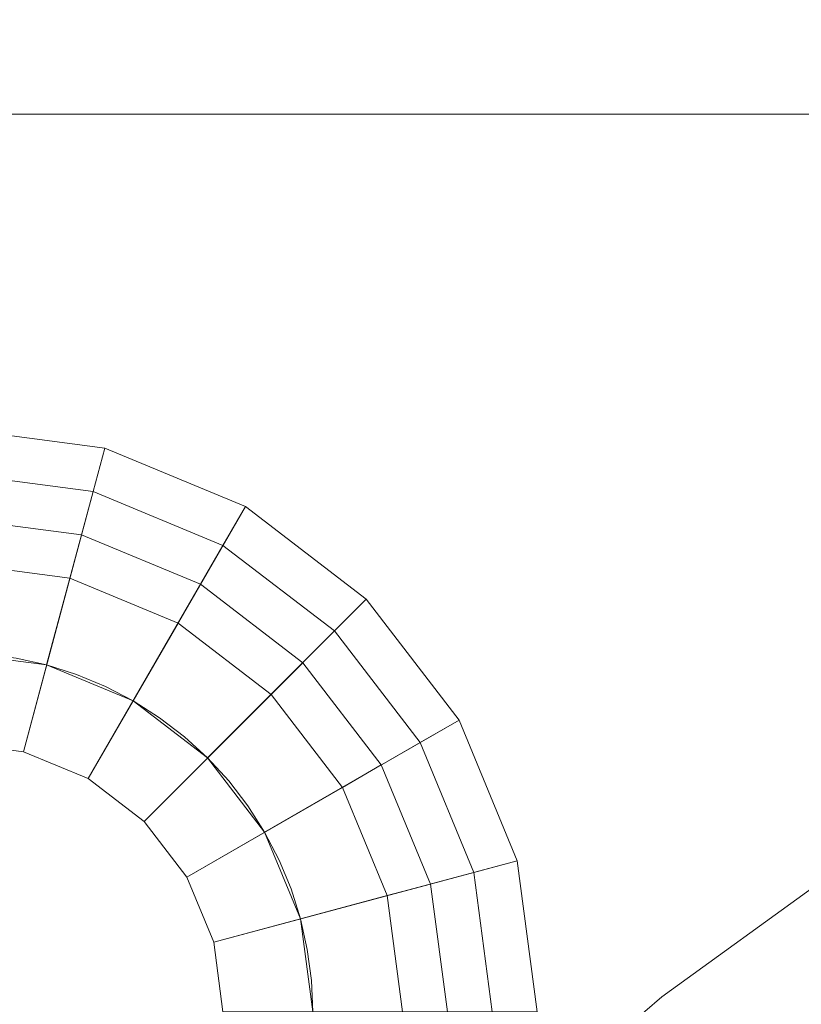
# Model space of a CAD drawing. Header units: inches. Extents: x -412 to -304, y -62 to 18.
# Tile 288 of 656: x -359.756 to -359.414, y -29.161 to -28.729. Entities that reach past the tile are written whole.
import ezdxf

# ---------------------------------------------------------------- set-up
doc = ezdxf.new("R2010")
doc.units = ezdxf.units.IN
doc.header["$LTSCALE"] = 32
doc.header["$MEASUREMENT"] = 0
doc.linetypes.add('Dash Style-1', pattern=[0.083328, 0.041656, -0.041672])
for name, color, linetype, lineweight in [('Black', 7, 'Continuous', 18), ('DashLineFill', 7, 'Dash Style-1', 13), ('Drawing', 7, 'Continuous', 18), ('Metal_HtAdjMech', 7, 'Continuous', 18), ('None', 7, 'Continuous', 18), ('SolidLine', 7, 'Continuous', 15), ('Wood_1-H', 7, 'Continuous', 13)]:
    doc.layers.add(name, color=color, linetype=linetype, lineweight=lineweight)

# ---------------------------------------------------------------- blocks, each defined once
blk = doc.blocks.new('Group-20')
at = {"layer": 'Black'}
for points in [[(-34.54794, 16.53613, 28.9791), (34.54794, 16.53613, 28.9791), (34.54794, -16.53613, 28.9791), (-34.54794, -16.53613, 28.9791)], [(-34.54794, 16.53613, 27.70079), (34.54794, 16.53613, 27.70079), (34.54794, -16.53613, 27.70079), (-34.54794, -16.53613, 27.70079)]]:
    blk.add_3dface(points, dxfattribs=at)
at = {"layer": 'Wood_1-H'}
for points in [[(-35.96494, 17.95313, 28.99879), (35.96494, 17.95313, 28.99879), (35.96494, -17.95313, 28.99879), (-35.96494, -17.95313, 28.99879)], [(-35.96494, 17.95313, 28.9791), (35.96494, 17.95313, 28.9791), (35.96494, -17.95313, 28.9791), (-35.96494, -17.95313, 28.9791)]]:
    blk.add_3dface(points, dxfattribs=at)
blk = doc.blocks.new('MpHtAdjTrough-1095 (3D)')
at = {"layer": 'Black'}
for points in [[(-17.3622, -4.05467, -1.5537), (17.3622, -4.05467, -1.5537), (17.3622, 2.5995, -3.97562), (-17.3622, 2.5995, -3.97562)], [(-17.3622, 2.59168, -4.03646), (17.3622, 2.59168, -4.03646), (17.3622, -4.07513, -1.60994), (-17.3622, -4.07513, -1.60994)]]:
    blk.add_3dface(points, dxfattribs=at)
blk = doc.blocks.new('MPHtAdj-PowerUnit (3D)')
at = {"layer": 'Metal_HtAdjMech'}
for points, invisible_edges in [([(-8.13958, -0.22419, -0.15748), (-17.95135, -1.33174, -0.15748), (-17.90046, -1.402, -0.15748), (-17.84401, -1.46787, -0.15748)], 9), ([(-17.84401, -1.46787, -0.36444), (-17.90046, -1.402, -0.35736), (-17.90701, -0.98782, -0.35654), (-17.85386, -0.97358, -0.3632)], 10), ([(-17.90701, -0.98782, -0.35654), (-17.90046, -1.402, -0.35736), (-17.95135, -1.33174, -0.35098), (-17.99634, -1.25757, -0.34533)], 9), ([(-17.90046, -1.402, -0.35736), (-17.90046, -1.402, -0.15748), (-17.95135, -1.33174, -0.15748), (-17.95135, -1.33174, -0.35098)], 5), ([(-17.84401, -1.46787, -0.36444), (-17.84401, -1.46787, -0.15748), (-17.90046, -1.402, -0.15748), (-17.90046, -1.402, -0.35736)], 5)]:
    blk.add_3dface(points, dxfattribs=dict(at, invisible_edges=invisible_edges))
blk = doc.blocks.new('TEK04-FrameB (3D)')
at = {"layer": 'Black'}
for points in [[(19.54724, -0.88583, 11.45669), (19.54054, -0.93678, 11.45669), (19.46448, -0.9164, 11.45669), (19.4685, -0.88583, 11.45669)], [(19.4685, -0.88583, 11.69291), (19.46448, -0.9164, 11.69291), (19.57857, -0.94697, 11.69291), (19.58661, -0.88583, 11.69291)], [(19.4685, -0.88583, 11.45669), (19.46448, -0.9164, 11.45669), (19.46448, -0.9164, 11.69291), (19.4685, -0.88583, 11.69291)], [(19.50787, -0.88583, 11.53543), (19.50251, -0.92659, 11.53543), (19.55955, -0.94187, 11.53543), (19.56693, -0.88583, 11.53543)], [(19.50787, -0.88583, 11.61417), (19.50251, -0.92659, 11.61417), (19.50251, -0.92659, 11.53543), (19.50787, -0.88583, 11.53543)], [(19.6063, -0.88583, 11.61417), (19.59758, -0.95206, 11.61417), (19.50251, -0.92659, 11.61417), (19.50787, -0.88583, 11.61417)], [(19.56693, -0.88583, 11.47638), (19.55955, -0.94187, 11.47638), (19.54054, -0.93678, 11.45669), (19.54724, -0.88583, 11.45669)], [(19.56693, -0.88583, 11.53543), (19.55955, -0.94187, 11.53543), (19.55955, -0.94187, 11.47638), (19.56693, -0.88583, 11.47638)], [(19.58661, -0.88583, 11.69291), (19.57857, -0.94697, 11.69291), (19.59758, -0.95206, 11.67323), (19.6063, -0.88583, 11.67323)], [(19.6063, -0.88583, 11.67323), (19.59758, -0.95206, 11.67323), (19.59758, -0.95206, 11.61417), (19.6063, -0.88583, 11.61417)], [(19.54054, -0.93678, 11.45669), (19.52087, -0.98425, 11.45669), (19.45268, -0.94488, 11.45669), (19.46448, -0.9164, 11.45669)], [(19.46448, -0.9164, 11.69291), (19.45268, -0.94488, 11.69291), (19.55497, -1.00394, 11.69291), (19.57857, -0.94697, 11.69291)], [(19.46448, -0.9164, 11.45669), (19.45268, -0.94488, 11.45669), (19.45268, -0.94488, 11.69291), (19.46448, -0.9164, 11.69291)], [(19.50251, -0.92659, 11.53543), (19.48678, -0.96457, 11.53543), (19.53792, -0.99409, 11.53543), (19.55955, -0.94187, 11.53543)], [(19.50251, -0.92659, 11.61417), (19.48678, -0.96457, 11.61417), (19.48678, -0.96457, 11.53543), (19.50251, -0.92659, 11.53543)], [(19.59758, -0.95206, 11.61417), (19.57201, -1.01378, 11.61417), (19.48678, -0.96457, 11.61417), (19.50251, -0.92659, 11.61417)], [(19.55955, -0.94187, 11.47638), (19.53792, -0.99409, 11.47638), (19.52087, -0.98425, 11.45669), (19.54054, -0.93678, 11.45669)], [(19.52087, -0.98425, 11.45669), (19.48959, -1.02502, 11.45669), (19.43391, -0.96934, 11.45669), (19.45268, -0.94488, 11.45669)], [(19.45268, -0.94488, 11.69291), (19.43391, -0.96934, 11.69291), (19.51743, -1.05286, 11.69291), (19.55497, -1.00394, 11.69291)], [(19.45268, -0.94488, 11.45669), (19.43391, -0.96934, 11.45669), (19.43391, -0.96934, 11.69291), (19.45268, -0.94488, 11.69291)], [(19.55955, -0.94187, 11.53543), (19.53792, -0.99409, 11.53543), (19.53792, -0.99409, 11.47638), (19.55955, -0.94187, 11.47638)], [(19.57857, -0.94697, 11.69291), (19.55497, -1.00394, 11.69291), (19.57201, -1.01378, 11.67323), (19.59758, -0.95206, 11.67323)], [(19.59758, -0.95206, 11.67323), (19.57201, -1.01378, 11.67323), (19.57201, -1.01378, 11.61417), (19.59758, -0.95206, 11.61417)], [(19.48678, -0.96457, 11.53543), (19.46175, -0.99718, 11.53543), (19.50351, -1.03894, 11.53543), (19.53792, -0.99409, 11.53543)], [(19.48678, -0.96457, 11.61417), (19.46175, -0.99718, 11.61417), (19.46175, -0.99718, 11.53543), (19.48678, -0.96457, 11.53543)], [(19.57201, -1.01378, 11.61417), (19.53135, -1.06678, 11.61417), (19.46175, -0.99718, 11.61417), (19.48678, -0.96457, 11.61417)], [(19.48959, -1.02502, 11.45669), (19.44882, -1.0563, 11.45669), (19.40945, -0.98811, 11.45669), (19.43391, -0.96934, 11.45669)], [(19.43391, -0.96934, 11.69291), (19.40945, -0.98811, 11.69291), (19.4685, -1.0904, 11.69291), (19.51743, -1.05286, 11.69291)], [(19.43391, -0.96934, 11.45669), (19.40945, -0.98811, 11.45669), (19.40945, -0.98811, 11.69291), (19.43391, -0.96934, 11.69291)], [(19.53792, -0.99409, 11.47638), (19.50351, -1.03894, 11.47638), (19.48959, -1.02502, 11.45669), (19.52087, -0.98425, 11.45669)], [(19.44882, -1.0563, 11.45669), (19.40134, -1.07597, 11.45669), (19.38096, -0.99991, 11.45669), (19.40945, -0.98811, 11.45669)], [(19.40945, -0.98811, 11.69291), (19.38096, -0.99991, 11.69291), (19.41153, -1.114, 11.69291), (19.4685, -1.0904, 11.69291)], [(19.40945, -0.98811, 11.45669), (19.38096, -0.99991, 11.45669), (19.38096, -0.99991, 11.69291), (19.40945, -0.98811, 11.69291)], [(19.46175, -0.99718, 11.53543), (19.42913, -1.02221, 11.53543), (19.45866, -1.07335, 11.53543), (19.50351, -1.03894, 11.53543)], [(19.46175, -0.99718, 11.61417), (19.42913, -1.02221, 11.61417), (19.42913, -1.02221, 11.53543), (19.46175, -0.99718, 11.53543)], [(19.53135, -1.06678, 11.61417), (19.47835, -1.10745, 11.61417), (19.42913, -1.02221, 11.61417), (19.46175, -0.99718, 11.61417)], [(19.53792, -0.99409, 11.53543), (19.50351, -1.03894, 11.53543), (19.50351, -1.03894, 11.47638), (19.53792, -0.99409, 11.47638)], [(19.40134, -1.07597, 11.45669), (19.35039, -1.08268, 11.45669), (19.35039, -1.00394, 11.45669), (19.38096, -0.99991, 11.45669)], [(19.38096, -0.99991, 11.69291), (19.35039, -1.00394, 11.69291), (19.35039, -1.12205, 11.69291), (19.41153, -1.114, 11.69291)], [(19.38096, -0.99991, 11.45669), (19.35039, -1.00394, 11.45669), (19.35039, -1.00394, 11.69291), (19.38096, -0.99991, 11.69291)], [(19.55497, -1.00394, 11.69291), (19.51743, -1.05286, 11.69291), (19.53135, -1.06678, 11.67323), (19.57201, -1.01378, 11.67323)], [(19.57201, -1.01378, 11.67323), (19.53135, -1.06678, 11.67323), (19.53135, -1.06678, 11.61417), (19.57201, -1.01378, 11.61417)], [(19.42913, -1.02221, 11.53543), (19.39115, -1.03794, 11.53543), (19.40644, -1.09498, 11.53543), (19.45866, -1.07335, 11.53543)], [(19.42913, -1.02221, 11.61417), (19.39115, -1.03794, 11.61417), (19.39115, -1.03794, 11.53543), (19.42913, -1.02221, 11.53543)], [(19.47835, -1.10745, 11.61417), (19.41663, -1.13301, 11.61417), (19.39115, -1.03794, 11.61417), (19.42913, -1.02221, 11.61417)], [(19.50351, -1.03894, 11.47638), (19.45866, -1.07335, 11.47638), (19.44882, -1.0563, 11.45669), (19.48959, -1.02502, 11.45669)], [(19.39115, -1.03794, 11.53543), (19.35039, -1.04331, 11.53543), (19.35039, -1.10236, 11.53543), (19.40644, -1.09498, 11.53543)], [(19.39115, -1.03794, 11.61417), (19.35039, -1.04331, 11.61417), (19.35039, -1.04331, 11.53543), (19.39115, -1.03794, 11.53543)], [(19.41663, -1.13301, 11.61417), (19.35039, -1.14173, 11.61417), (19.35039, -1.04331, 11.61417), (19.39115, -1.03794, 11.61417)], [(19.50351, -1.03894, 11.53543), (19.45866, -1.07335, 11.53543), (19.45866, -1.07335, 11.47638), (19.50351, -1.03894, 11.47638)], [(19.51743, -1.05286, 11.69291), (19.4685, -1.0904, 11.69291), (19.47835, -1.10745, 11.67323), (19.53135, -1.06678, 11.67323)], [(19.45866, -1.07335, 11.47638), (19.40644, -1.09498, 11.47638), (19.40134, -1.07597, 11.45669), (19.44882, -1.0563, 11.45669)], [(19.53135, -1.06678, 11.67323), (19.47835, -1.10745, 11.67323), (19.47835, -1.10745, 11.61417), (19.53135, -1.06678, 11.61417)], [(19.45866, -1.07335, 11.53543), (19.40644, -1.09498, 11.53543), (19.40644, -1.09498, 11.47638), (19.45866, -1.07335, 11.47638)], [(19.40644, -1.09498, 11.47638), (19.35039, -1.10236, 11.47638), (19.35039, -1.08268, 11.45669), (19.40134, -1.07597, 11.45669)], [(19.4685, -1.0904, 11.69291), (19.41153, -1.114, 11.69291), (19.41663, -1.13301, 11.67323), (19.47835, -1.10745, 11.67323)], [(19.40644, -1.09498, 11.53543), (19.35039, -1.10236, 11.53543), (19.35039, -1.10236, 11.47638), (19.40644, -1.09498, 11.47638)], [(19.47835, -1.10745, 11.67323), (19.41663, -1.13301, 11.67323), (19.41663, -1.13301, 11.61417), (19.47835, -1.10745, 11.61417)], [(19.41153, -1.114, 11.69291), (19.35039, -1.12205, 11.69291), (19.35039, -1.14173, 11.67323), (19.41663, -1.13301, 11.67323)], [(19.41663, -1.13301, 11.67323), (19.35039, -1.14173, 11.67323), (19.35039, -1.14173, 11.61417), (19.41663, -1.13301, 11.61417)]]:
    blk.add_3dface(points, dxfattribs=at)
at = {"layer": 'Metal_HtAdjMech'}
for points, invisible_edges in [([(19.74409, -2.26378, 11.61417), (19.74409, -0.37402, 11.61417), (19.50727, -0.89955, 11.61417), (19.50548, -0.91317, 11.61417)], 10), ([(19.74409, -0.38431, 11.61372), (19.74409, -0.37402, 11.61417), (19.74409, -2.26378, 11.61417)], 8), ([(19.74409, -2.26378, 11.61417), (19.74409, -0.39453, 11.61238), (19.74409, -0.38431, 11.61372)], 9), ([(19.74409, -2.26378, 11.61417), (19.74409, -0.40458, 11.61015), (19.74409, -0.39453, 11.61238)], 9), ([(19.74409, -2.26378, 11.61417), (19.74409, -0.41441, 11.60705), (19.74409, -0.40458, 11.61015)], 9), ([(19.74409, -0.42393, 11.60311), (19.74409, -0.41441, 11.60705), (19.74409, -2.26378, 11.61417)], 10), ([(19.74409, -2.26378, 11.61417), (19.74409, -2.26378, 11.53543), (19.74409, -0.57085, 11.53543), (19.74409, -0.42393, 11.60311)], 12), ([(19.74409, -0.57085, 11.53543), (19.74409, -2.26378, 11.53543), (19.49838, -0.93969, 11.53543), (19.50251, -0.92659, 11.53543)], 10), ([(19.50251, -0.92659, 11.53543), (19.50548, -0.91317, 11.53543), (19.74409, -0.57085, 11.53543)], 10), ([(19.74409, -2.26378, 11.61417), (19.50548, -0.91317, 11.61417), (19.50251, -0.92659, 11.61417)], 9), ([(19.50251, -0.92659, 11.53543), (19.50251, -0.92659, 11.61417), (19.50548, -0.91317, 11.61417), (19.50548, -0.91317, 11.53543)], 5), ([(19.50251, -0.92659, 11.61417), (19.49838, -0.93969, 11.61417), (19.74409, -2.26378, 11.61417)], 10), ([(19.49838, -0.93969, 11.53543), (19.49838, -0.93969, 11.61417), (19.50251, -0.92659, 11.61417), (19.50251, -0.92659, 11.53543)], 5), ([(19.49838, -0.93969, 11.61417), (19.49312, -0.95238, 11.61417), (19.74409, -2.26378, 11.61417)], 10), ([(19.49312, -0.95238, 11.53543), (19.49312, -0.95238, 11.61417), (19.49838, -0.93969, 11.61417), (19.49838, -0.93969, 11.53543)], 5), ([(19.74409, -2.26378, 11.53543), (19.49312, -0.95238, 11.53543), (19.49838, -0.93969, 11.53543)], 9), ([(19.41858, -1.81102, 11.61417), (19.49312, -0.95238, 11.61417), (19.48678, -0.96457, 11.61417)], 9), ([(19.74409, -2.26378, 11.61417), (19.49312, -0.95238, 11.61417), (19.41858, -1.81102, 11.61417), (19.42176, -1.81712, 11.61417)], 11), ([(19.42176, -1.81712, 11.53543), (19.41858, -1.81102, 11.53543), (19.49312, -0.95238, 11.53543)], 10), ([(19.48678, -0.96457, 11.53543), (19.49312, -0.95238, 11.53543), (19.41858, -1.81102, 11.53543)], 10), ([(19.42439, -1.82346, 11.53543), (19.42176, -1.81712, 11.53543), (19.49312, -0.95238, 11.53543)], 10), ([(19.42645, -1.83001, 11.53543), (19.42439, -1.82346, 11.53543), (19.49312, -0.95238, 11.53543), (19.74409, -2.26378, 11.53543)], 14), ([(19.48678, -0.96457, 11.53543), (19.48678, -0.96457, 11.61417), (19.49312, -0.95238, 11.61417), (19.49312, -0.95238, 11.53543)], 5), ([(19.48678, -0.96457, 11.61417), (19.47939, -0.97615, 11.61417), (19.41858, -1.81102, 11.61417)], 10), ([(19.41858, -1.81102, 11.53543), (19.47939, -0.97615, 11.53543), (19.48678, -0.96457, 11.53543)], 9), ([(19.47939, -0.97615, 11.53543), (19.47939, -0.97615, 11.61417), (19.48678, -0.96457, 11.61417), (19.48678, -0.96457, 11.53543)], 5), ([(19.38976, -1.7822, 11.61417), (19.47939, -0.97615, 11.61417), (19.47103, -0.98705, 11.61417)], 9), ([(19.47939, -0.97615, 11.61417), (19.38976, -1.7822, 11.61417), (19.39556, -1.78589, 11.61417)], 9), ([(19.39556, -1.78589, 11.53543), (19.38976, -1.7822, 11.53543), (19.47939, -0.97615, 11.53543)], 10), ([(19.47103, -0.98705, 11.53543), (19.47939, -0.97615, 11.53543), (19.38976, -1.7822, 11.53543)], 10), ([(19.39556, -1.78589, 11.61417), (19.40101, -1.79008, 11.61417), (19.47939, -0.97615, 11.61417)], 10), ([(19.47939, -0.97615, 11.53543), (19.40101, -1.79008, 11.53543), (19.39556, -1.78589, 11.53543)], 9), ([(19.47939, -0.97615, 11.61417), (19.40101, -1.79008, 11.61417), (19.40607, -1.79472, 11.61417)], 9), ([(19.40607, -1.79472, 11.53543), (19.40101, -1.79008, 11.53543), (19.47939, -0.97615, 11.53543)], 10), ([(19.40607, -1.79472, 11.61417), (19.41071, -1.79978, 11.61417), (19.47939, -0.97615, 11.61417)], 10), ([(19.47939, -0.97615, 11.53543), (19.41071, -1.79978, 11.53543), (19.40607, -1.79472, 11.53543)], 9), ([(19.47939, -0.97615, 11.61417), (19.41071, -1.79978, 11.61417), (19.41489, -1.80523, 11.61417)], 9), ([(19.41489, -1.80523, 11.53543), (19.41071, -1.79978, 11.53543), (19.47939, -0.97615, 11.53543)], 10), ([(19.41489, -1.80523, 11.61417), (19.41858, -1.81102, 11.61417), (19.47939, -0.97615, 11.61417)], 10), ([(19.47939, -0.97615, 11.53543), (19.41858, -1.81102, 11.53543), (19.41489, -1.80523, 11.53543)], 9), ([(19.47103, -0.98705, 11.53543), (19.47103, -0.98705, 11.61417), (19.47939, -0.97615, 11.61417), (19.47939, -0.97615, 11.53543)], 5), ([(19.47103, -0.98705, 11.61417), (19.46175, -0.99718, 11.61417), (19.38976, -1.7822, 11.61417)], 10), ([(19.38976, -1.7822, 11.53543), (19.46175, -0.99718, 11.53543), (19.47103, -0.98705, 11.53543)], 9), ([(19.46175, -0.99718, 11.53543), (19.46175, -0.99718, 11.61417), (19.47103, -0.98705, 11.61417), (19.47103, -0.98705, 11.53543)], 5), ([(19.37077, -1.77434, 11.61417), (19.46175, -0.99718, 11.61417), (19.45162, -1.00646, 11.61417)], 9), ([(19.46175, -0.99718, 11.61417), (19.37077, -1.77434, 11.61417), (19.37732, -1.7764, 11.61417)], 9), ([(19.37732, -1.7764, 11.53543), (19.37077, -1.77434, 11.53543), (19.46175, -0.99718, 11.53543)], 10), ([(19.45162, -1.00646, 11.53543), (19.46175, -0.99718, 11.53543), (19.37077, -1.77434, 11.53543)], 10), ([(19.37732, -1.7764, 11.61417), (19.38367, -1.77903, 11.61417), (19.46175, -0.99718, 11.61417)], 10), ([(19.46175, -0.99718, 11.53543), (19.38367, -1.77903, 11.53543), (19.37732, -1.7764, 11.53543)], 9), ([(19.38367, -1.77903, 11.61417), (19.38976, -1.7822, 11.61417), (19.46175, -0.99718, 11.61417)], 10), ([(19.46175, -0.99718, 11.53543), (19.38976, -1.7822, 11.53543), (19.38367, -1.77903, 11.53543)], 9), ([(19.45162, -1.00646, 11.53543), (19.45162, -1.00646, 11.61417), (19.46175, -0.99718, 11.61417), (19.46175, -0.99718, 11.53543)], 5), ([(19.45162, -1.00646, 11.61417), (19.44072, -1.01483, 11.61417), (19.37077, -1.77434, 11.61417)], 10), ([(19.37077, -1.77434, 11.53543), (19.44072, -1.01483, 11.53543), (19.45162, -1.00646, 11.53543)], 9), ([(19.44072, -1.01483, 11.53543), (19.44072, -1.01483, 11.61417), (19.45162, -1.00646, 11.61417), (19.45162, -1.00646, 11.53543)], 5), ([(19.44072, -1.01483, 11.61417), (19.42913, -1.02221, 11.61417), (19.37077, -1.77434, 11.61417)], 10), ([(19.37077, -1.77434, 11.53543), (19.42913, -1.02221, 11.53543), (19.44072, -1.01483, 11.53543)], 9), ([(19.42913, -1.02221, 11.53543), (19.42913, -1.02221, 11.61417), (19.44072, -1.01483, 11.61417), (19.44072, -1.01483, 11.53543)], 5), ([(19.42913, -1.02221, 11.61417), (19.41695, -1.02855, 11.61417), (19.35726, -1.77195, 11.61417), (19.36407, -1.77285, 11.61417)], 10), ([(19.36407, -1.77285, 11.53543), (19.35726, -1.77195, 11.53543), (19.41695, -1.02855, 11.53543), (19.42913, -1.02221, 11.53543)], 10), ([(19.36407, -1.77285, 11.61417), (19.37077, -1.77434, 11.61417), (19.42913, -1.02221, 11.61417)], 10), ([(19.42913, -1.02221, 11.53543), (19.37077, -1.77434, 11.53543), (19.36407, -1.77285, 11.53543)], 9), ([(19.41695, -1.02855, 11.53543), (19.41695, -1.02855, 11.61417), (19.42913, -1.02221, 11.61417), (19.42913, -1.02221, 11.53543)], 5), ([(19.35726, -1.77195, 11.61417), (19.41695, -1.02855, 11.61417), (19.40426, -1.03381, 11.61417)], 9), ([(19.40426, -1.03381, 11.53543), (19.41695, -1.02855, 11.53543), (19.35726, -1.77195, 11.53543)], 10), ([(19.40426, -1.03381, 11.53543), (19.40426, -1.03381, 11.61417), (19.41695, -1.02855, 11.61417), (19.41695, -1.02855, 11.53543)], 5), ([(19.40426, -1.03381, 11.61417), (19.39115, -1.03794, 11.61417), (19.35726, -1.77195, 11.61417)], 10), ([(19.35726, -1.77195, 11.53543), (19.39115, -1.03794, 11.53543), (19.40426, -1.03381, 11.53543)], 9), ([(19.39115, -1.03794, 11.53543), (19.39115, -1.03794, 11.61417), (19.40426, -1.03381, 11.61417), (19.40426, -1.03381, 11.53543)], 5), ([(19.35726, -1.77195, 11.61417), (19.39115, -1.03794, 11.61417), (19.37774, -1.04091, 11.61417)], 9), ([(19.37774, -1.04091, 11.53543), (19.39115, -1.03794, 11.53543), (19.35726, -1.77195, 11.53543)], 10), ([(19.37774, -1.04091, 11.53543), (19.37774, -1.04091, 11.61417), (19.39115, -1.03794, 11.61417), (19.39115, -1.03794, 11.53543)], 5), ([(19.36412, -1.04271, 11.61417), (19.35039, -1.04331, 11.61417), (19.35039, -1.77165, 11.61417), (19.35726, -1.77195, 11.61417)], 10), ([(19.35039, -1.04331, 11.53543), (19.35039, -1.04331, 11.61417), (19.36412, -1.04271, 11.61417), (19.36412, -1.04271, 11.53543)], 5), ([(19.35726, -1.77195, 11.53543), (19.35039, -1.77165, 11.53543), (19.35039, -1.04331, 11.53543), (19.36412, -1.04271, 11.53543)], 10), ([(19.35726, -1.77195, 11.61417), (19.37774, -1.04091, 11.61417), (19.36412, -1.04271, 11.61417)], 9), ([(19.36412, -1.04271, 11.53543), (19.37774, -1.04091, 11.53543), (19.35726, -1.77195, 11.53543)], 10), ([(19.36412, -1.04271, 11.53543), (19.36412, -1.04271, 11.61417), (19.37774, -1.04091, 11.61417), (19.37774, -1.04091, 11.53543)], 5)]:
    blk.add_3dface(points, dxfattribs=dict(at, invisible_edges=invisible_edges))
blk = doc.blocks.new('TEK04-Frame (3D)')
at = {"layer": 'DashLineFill', "color": 7, "transparency": 33554687}
blk.add_blockref('TEK04-FrameB (3D)', (-1.4565, 2.59843, -11.69291), dxfattribs=at)
blk = doc.blocks.new('Group-23')
at = {"layer": 'None'}
blk.add_blockref('Group-20', (0, 0), dxfattribs=at)
at = {"layer": 'SolidLine', "color": 7}
for name, p in [('MpHtAdjTrough-1095 (3D)', (0, 0, 27.70079)), ('MPHtAdj-PowerUnit (3D)', (21.55512, 0, 27.70079))]:
    blk.add_blockref(name, p, dxfattribs=at)
at = {"layer": 'SolidLine', "color": 7, "rotation": 180}
blk.add_blockref('TEK04-Frame (3D)', (21.55512, 0, 27.70079), dxfattribs=at)
blk = doc.blocks.new('MP Ht Adju Rect Table (3D)')
at = {"layer": 'None'}
blk.add_blockref('Group-23', (0, 0), dxfattribs=at)
at = {"layer": 'Drawing', "color": 0, "flags": 1}
for tag in ['Tag', 'Catalog', 'Option1', 'Option2', 'Option3', 'Option4', 'Option5', 'Option6', 'Option7', 'Option8', 'Option9', 'Option10', 'Option11', 'Option12', 'Custom', 'FinishGroup', 'Discount', 'Item2', 'Item3', 'Item6', 'Item9', 'Item10', 'Item12', 'Item13', 'Item16', 'Item19', 'Item20', 'Item21', 'Item22', 'Item23', 'Item24', 'Item25', 'Item8', 'Item18', 'Item1', 'Item4', 'Item5', 'Item7', 'Item11', 'Item14', 'Item15', 'Item17']:
    blk.add_attdef(tag, (-16.60664, -46.53056), '', height=0.00709, dxfattribs=at)

msp = doc.modelspace()

# ---------------------------------------------------------------- block references
at = {"layer": 'Drawing', "rotation": 270}
msp.add_blockref('MP Ht Adju Rect Table (3D)', (-358.07283, -25.50309), dxfattribs=at)

doc.saveas('drawing.dxf')
